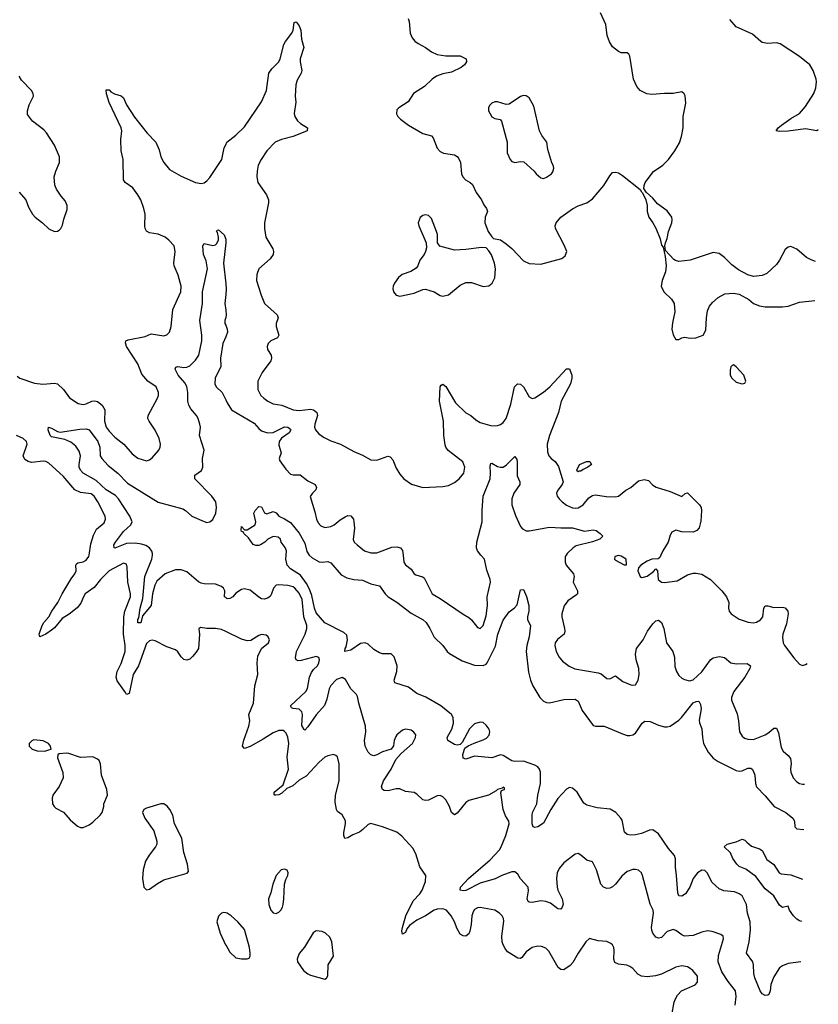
# Model space of a CAD drawing. Header units: inches. Extents: x 1839270 to 1929235, y 762242 to 910350.
# Tile 361 of 362: x 1918568 to 1924120, y 896875 to 903723. Entities that reach past the tile are written whole.
import ezdxf

# ---------------------------------------------------------------- set-up
doc = ezdxf.new("R2010")
doc.units = ezdxf.units.IN
doc.header["$MEASUREMENT"] = 0
for name, color, linetype in [('B9819', 7, 'Continuous'), ('B9829', 7, 'Continuous'), ('B9910', 7, 'Continuous'), ('B9920', 7, 'Continuous')]:
    doc.layers.add(name, color=color, linetype=linetype)

msp = doc.modelspace()

# ---------------------------------------------------------------- linework, layer by layer
at = {"layer": 'B9819', "color": 5}
for points, elevation in [([(1920000, 899468.2), (1919970, 899482.9), (1919930, 899489.6), (1919869.5, 899489.5), (1919824.7, 899495.3), (1919812.7, 899487.3), (1919817.3, 899450), (1919810.2, 899349.8), (1919795.6, 899324.4), (1919770, 899294.5), (1919750, 899276.2), (1919730, 899269.6), (1919710, 899272.3), (1919690, 899292.7), (1919667.2, 899327.2), (1919650, 899339.7), (1919590, 899361.1), (1919510, 899403), (1919490, 899407.8), (1919470, 899403.6), (1919450, 899384.5), (1919393.1, 899230), (1919357.6, 899170), (1919330, 899037.2), (1919310, 899029.3), (1919304.1, 899044.1), (1919244.5, 899124.5), (1919238.5, 899150), (1919245.7, 899190), (1919274.2, 899245.8), (1919300.3, 899330), (1919301.2, 899370), (1919290.4, 899449.6), (1919292.3, 899570), (1919298.4, 899610), (1919337.5, 899710), (1919338.1, 899730), (1919320.6, 899810), (1919314.8, 899914.7), (1919310, 899935.3), (1919290, 899943.7), (1919190, 899890.6), (1919130, 899829.8), (1919086.5, 899773.5), (1919023.7, 899730), (1919010.9, 899710), (1918993.8, 899666.2), (1918967.5, 899632.4), (1918912.3, 899587.8), (1918862.3, 899557.7), (1918810, 899493.2), (1918790, 899477), (1918750, 899449.8), (1918709, 899430), (1918703.6, 899450), (1918725.1, 899510), (1918736.4, 899530), (1918770, 899568.9), (1918791, 899610), (1918833.6, 899670), (1918862.7, 899730), (1918924.7, 899835.3), (1918951.1, 899870), (1918960.2, 899890), (1918957.7, 899930), (1918962.2, 899937.8), (1918973.3, 899946.7), (1919010, 899953.5), (1919030, 899963.7), (1919049.2, 899990), (1919050.6, 900000)], 680), ([(1920000, 899703.7), (1919992.4, 899710), (1919995.1, 899750), (1919984, 899770), (1919970, 899781.5), (1919930, 899797.2), (1919850, 899798.4), (1919830, 899803.6), (1919810, 899814.5), (1919730, 899882.6), (1919690, 899897.9), (1919650, 899896.7), (1919579.6, 899870), (1919521.2, 899818.8), (1919507, 899790), (1919492.2, 899730), (1919482.3, 899650), (1919422.1, 899577.9), (1919410, 899528.2), (1919390, 899529.3), (1919390, 899550.8), (1919396.4, 899563.6), (1919405, 899630), (1919423.2, 899696.8), (1919437.1, 899850), (1919486, 899970), (1919490.1, 900000)], 660), ([(1920000, 897511), (1919986.8, 897513.2), (1919970.8, 897509.2), (1919950, 897488), (1919938.8, 897450), (1919960.7, 897370), (1919998.8, 897290), (1920000, 897288)], 720)]:
    msp.add_lwpolyline(points, dxfattribs=dict(at, elevation=elevation))
at = {"layer": 'B9819', "color": 5, "elevation": 720}
for points in [[(1918666.4, 898713.6), (1918651.6, 898708.4), (1918634, 898690), (1918634, 898670), (1918654, 898650), (1918690, 898638), (1918743.1, 898636.9), (1918770, 898644.7), (1918786, 898650), (1918782, 898670), (1918768, 898690), (1918730, 898708.7)], [(1918890, 898622.7), (1918842.8, 898617.2), (1918832, 898610), (1918831.3, 898590), (1918867.5, 898487.5), (1918870.8, 898450), (1918843, 898390), (1918798.4, 898330), (1918793.7, 898310), (1918796.4, 898270), (1918808, 898250), (1918819.9, 898239.9), (1918872.7, 898212.7), (1918918.5, 898158.6), (1918970, 898113.4), (1918990, 898105.5), (1919010, 898104.4), (1919050, 898123.1), (1919077.4, 898142.6), (1919127.3, 898190), (1919140.7, 898210), (1919153.2, 898250), (1919154, 898270), (1919179, 898330), (1919174.5, 898370), (1919137.6, 898470), (1919130, 898548), (1919121.2, 898570), (1919110, 898581.2), (1919075.9, 898595.9), (1918990, 898592.3), (1918910, 898619.3)], [(1919550, 898269.3), (1919450, 898239.3), (1919431.3, 898230), (1919421, 898210), (1919437.3, 898170), (1919500.7, 898080.7), (1919521, 898010), (1919521, 897990), (1919511, 897970), (1919466.9, 897913.1), (1919442, 897870), (1919425.5, 897810), (1919422, 897750), (1919430.8, 897690.8), (1919450, 897671.3), (1919470, 897676), (1919524.9, 897715.1), (1919570, 897740.4), (1919732.3, 897787.7), (1919742, 897798), (1919735.1, 897850), (1919709.6, 897930), (1919694, 898030), (1919644, 898130), (1919632.7, 898190), (1919612.7, 898230), (1919593.8, 898253.8), (1919570, 898269.2)]]:
    msp.add_lwpolyline(points, close=True, dxfattribs=at)
at = {"layer": 'B9829', "color": 5}
for points, elevation in [([(1923999.1, 897171.2), (1923910, 897158.4), (1923870, 897143.7), (1923850, 897129.3), (1923810, 897066.6), (1923790, 897013.2), (1923785.4, 896970), (1923775.8, 896944.2), (1923770, 896938), (1923750, 896936.2), (1923730, 896947.2), (1923715.8, 896970), (1923678.6, 897058.6), (1923672.3, 897090), (1923670.5, 897150), (1923664.8, 897170), (1923621.5, 897230), (1923638.8, 897310), (1923647.4, 897392.6), (1923646, 897450), (1923628.2, 897510), (1923620.9, 897570), (1923589.8, 897629.8), (1923570, 897644), (1923536.6, 897656.6), (1923463.7, 897663.7), (1923430, 897677.6), (1923382.1, 897722.1), (1923347, 897790), (1923330, 897805.1), (1923310, 897807.3), (1923280.5, 897790), (1923250.4, 897750), (1923225.6, 897690), (1923197.2, 897642.8), (1923172.1, 897627.9), (1923149.9, 897629.9), (1923143.2, 897650), (1923135.2, 897770), (1923126.2, 897830), (1923126, 897886), (1923119.7, 897910), (1923079, 897959), (1923010, 898060.5), (1922969.6, 898089.6), (1922947.5, 898087.5), (1922890, 898064.4), (1922850, 898054.6), (1922810.8, 898050.8), (1922790, 898055.8), (1922772.1, 898072.1), (1922755.7, 898155.7), (1922748, 898170), (1922711.3, 898210), (1922671.8, 898231.8), (1922582.2, 898242.2), (1922510, 898259.7), (1922490, 898274.7), (1922443.1, 898350), (1922410, 898378.3), (1922390, 898382), (1922370, 898371.3), (1922310, 898307.2), (1922259.7, 898230), (1922210, 898136), (1922170, 898109), (1922150, 898104), (1922138, 898110), (1922129.5, 898129.5), (1922130, 898191.3), (1922133.7, 898210), (1922162.4, 898270), (1922169.4, 898330), (1922189.4, 898410), (1922187.5, 898490), (1922182.1, 898510), (1922170, 898527.1), (1922150, 898538.2), (1922070, 898566.3), (1922010, 898563.3), (1921990, 898568.1), (1921930, 898606.1), (1921910.2, 898609.8), (1921850, 898589), (1921730, 898601.2), (1921670, 898579.7), (1921650, 898586.6), (1921648.2, 898611.8), (1921662.3, 898657.7), (1921686, 898674), (1921727.5, 898692.5), (1921790, 898714.4), (1921812.9, 898727.1), (1921832.6, 898747.4), (1921836.8, 898770), (1921830.7, 898789.3), (1921810, 898817.3), (1921790, 898834.2), (1921770, 898838.5), (1921730, 898825.8), (1921694, 898790), (1921643.1, 898696.9), (1921630, 898682.7), (1921610, 898678), (1921590, 898682.9), (1921543.6, 898710), (1921539.7, 898730), (1921571.7, 898788.3), (1921584.1, 898830), (1921580.6, 898870), (1921568.9, 898890), (1921496.4, 898950), (1921391.1, 899011.1), (1921330, 899037.6), (1921270, 899080.5), (1921176, 899110), (1921171.1, 899130), (1921189.2, 899190), (1921191, 899230), (1921171.2, 899291.2), (1921150, 899311.6), (1921090, 899312.9), (1921070, 899320.4), (1921030, 899342.2), (1920990, 899379.7), (1920970, 899389.8), (1920936.2, 899383.8), (1920870, 899339.1), (1920829.2, 899330), (1920829.6, 899349.6), (1920838, 899362), (1920847.8, 899410), (1920841.4, 899441.4), (1920821.9, 899461.9), (1920690, 899528.2), (1920630, 899598), (1920616.8, 899630), (1920597.8, 899717.8), (1920582.7, 899762.7), (1920562.8, 899802.8), (1920519.2, 899859.2), (1920450, 899903.8), (1920426.6, 899930), (1920418.9, 899970), (1920421.3, 900000)], 640), ([(1920579.4, 900000), (1920579.6, 899999.6), (1920600.7, 899980.7), (1920650, 899953.1), (1920670, 899950.3), (1920710, 899955.3), (1920730, 899946.4), (1920803.2, 899863.2), (1920841.5, 899841.5), (1920890, 899830.2), (1920950, 899825.2), (1921010, 899800.2), (1921070, 899784.9), (1921108.9, 899730), (1921130.1, 899710.1), (1921190, 899673.1), (1921290, 899596.5), (1921373.4, 899550), (1921392.9, 899530), (1921420.3, 899490), (1921449.2, 899429.2), (1921510, 899370.4), (1921539.5, 899330), (1921555.5, 899315.5), (1921643, 899263), (1921730, 899233.5), (1921790, 899231.1), (1921810, 899240.7), (1921817.3, 899250), (1921874.7, 899365.3), (1921892.8, 899450), (1921930, 899546.4), (1921970, 899604.2), (1922007.2, 899632.8), (1922025.8, 899654.2), (1922050, 899758), (1922070, 899761), (1922091.7, 899711.7), (1922108.4, 899650), (1922106.7, 899610), (1922097.8, 899570), (1922099, 899550), (1922118.3, 899510), (1922110.6, 899430), (1922093.2, 899370), (1922089.1, 899330), (1922104.2, 899184.2), (1922118, 899130), (1922134.9, 899090), (1922184.4, 899010), (1922210, 898983.1), (1922230, 898973.4), (1922250, 898971.6), (1922350, 898994.2), (1922430, 898998), (1922450, 898983), (1922479.3, 898919.3), (1922555.1, 898815.1), (1922570, 898808.7), (1922630.2, 898810.2), (1922757.5, 898757.5), (1922790, 898745.7), (1922810, 898744.2), (1922830, 898748.5), (1922850, 898761.6), (1922896, 898830), (1922914.8, 898845.2), (1922950, 898842.1), (1923010, 898816.1), (1923050, 898805.4), (1923070, 898804.4), (1923090, 898810.3), (1923150, 898852.2), (1923167.8, 898870), (1923250, 898971.1), (1923270, 898981.5), (1923290, 898983.8), (1923300.7, 898960.7), (1923305.4, 898930), (1923291.5, 898851.5), (1923292.8, 898832.8), (1923310.8, 898790), (1923314, 898730), (1923322, 898690), (1923353.1, 898630), (1923390, 898587.2), (1923423.1, 898563.1), (1923550, 898502.3), (1923570, 898497.3), (1923590, 898500.2), (1923630, 898518), (1923650, 898516.9), (1923659.5, 898510), (1923670, 898495.5), (1923678.5, 898470), (1923683.1, 898410), (1923690, 898388.2), (1923750, 898324.9), (1923812, 898250), (1923893, 898210), (1923943, 898170), (1923953.4, 898150), (1923957.3, 898110), (1923970, 898094.8), (1924018.3, 898091.3)], 640), ([(1921233.8, 900000), (1921239.5, 899950), (1921250, 899930.6), (1921290, 899902.6), (1921310.2, 899870.2), (1921321.7, 899861.7), (1921368.8, 899848.8), (1921380.1, 899840.1), (1921435.5, 899730), (1921490, 899698), (1921650, 899587.9), (1921690, 899566.5), (1921710, 899548.8), (1921750, 899496.4), (1921770, 899488.4), (1921790, 899510.7), (1921810, 899577.3), (1921819.8, 899650), (1921818.5, 899710), (1921842, 899810), (1921839.2, 899830), (1921815, 899895.1), (1921799.9, 899970), (1921774.8, 900000)], 660), ([(1922367, 900000), (1922360.3, 899990), (1922359.5, 899950), (1922366, 899930), (1922417, 899870), (1922422.4, 899850), (1922416.5, 899810), (1922446.7, 899750), (1922444.9, 899730), (1922438.1, 899721.9), (1922378, 899682), (1922354.1, 899645.9), (1922337.4, 899590), (1922337.4, 899570), (1922355.8, 899490), (1922357.3, 899470), (1922352.8, 899450), (1922306.8, 899413.2), (1922291.4, 899388.6), (1922288.9, 899370), (1922297.8, 899330), (1922318, 899290), (1922342.4, 899262.4), (1922387.2, 899227.2), (1922428.4, 899208.4), (1922590, 899180.2), (1922610, 899172.6), (1922650, 899140.7), (1922670, 899138.5), (1922710, 899159.1), (1922760.7, 899120.7), (1922817.3, 899097.3), (1922830, 899094.4), (1922850, 899098), (1922868, 899130), (1922874.7, 899170), (1922872.5, 899210), (1922854.8, 899270), (1922848.6, 899310), (1922855.3, 899350), (1922901.8, 899410), (1922932.6, 899470), (1922970, 899521.6), (1922990, 899543), (1923010, 899547.7), (1923030, 899530.6), (1923046.3, 899490), (1923064, 899390), (1923109.3, 899329.3), (1923119.6, 899290), (1923123.6, 899223.6), (1923133.7, 899190), (1923150, 899162.4), (1923170, 899144.2), (1923190, 899133.4), (1923225.3, 899125.3), (1923250, 899132.8), (1923310, 899188.1), (1923370, 899270.4), (1923390, 899284.2), (1923410, 899290.3), (1923433.7, 899293.7), (1923468.2, 899288.2), (1923512, 899250), (1923550, 899243.7), (1923626.2, 899246.2), (1923647.7, 899230), (1923643.7, 899210), (1923610.2, 899150), (1923533.4, 899050), (1923515.6, 899010), (1923515.3, 898990), (1923555.6, 898895.6), (1923566.1, 898846.1), (1923572.6, 898770), (1923590, 898740.4), (1923607.3, 898727.3), (1923630, 898720.3), (1923670, 898716.5), (1923750.5, 898749.5), (1923775.4, 898764.6), (1923810, 898796.4), (1923830, 898795.5), (1923843.9, 898763.9), (1923860.8, 898660.8), (1923875.5, 898635.5), (1923910, 898606.5), (1923925.9, 898585.9), (1923932.2, 898550), (1923926, 898510), (1923928.5, 898490), (1923944.9, 898450), (1923970, 898423.7), (1923990, 898411.8), (1924010, 898406.7), (1924024.9, 898406.2)], 660), ([(1923024.9, 900000), (1923017.3, 899982.7), (1923006, 899974), (1922962, 899970), (1922930, 899957.6), (1922886, 899930), (1922871, 899910), (1922864.7, 899890), (1922881, 899850), (1922890, 899844), (1922904.9, 899844.9), (1922930, 899853), (1922974.5, 899885.5), (1922990, 899904.7), (1923001, 899890), (1923007, 899830), (1923030.3, 899810.3), (1923050, 899808.9), (1923139.4, 899820.6), (1923210, 899862.4), (1923250, 899872.7), (1923270, 899874.4), (1923310, 899866.4), (1923370.6, 899830), (1923450.3, 899750.3), (1923480.7, 899710), (1923498.8, 899670), (1923496, 899630), (1923501, 899610), (1923514.8, 899590), (1923570, 899554.9), (1923631.8, 899531.8), (1923670, 899528.9), (1923690, 899533.7), (1923718, 899550), (1923733.6, 899570), (1923740.9, 899630), (1923750, 899646), (1923770, 899645.5), (1923810, 899634), (1923870, 899637.1), (1923890, 899633), (1923908, 899610), (1923910.3, 899590), (1923898.7, 899521.3), (1923872.4, 899450), (1923870.4, 899429.6), (1923876.4, 899390), (1923885.5, 899370), (1923950, 899284.7), (1923990, 899242), (1924010, 899232), (1924030, 899238), (1924042.4, 899245.7)], 680), ([(1923543, 896870), (1923548.9, 896930), (1923543.1, 896970), (1923493.1, 897033.1), (1923450, 897101.8), (1923423.2, 897170), (1923426.2, 897213.8), (1923460.4, 897330), (1923457.6, 897350), (1923441.4, 897361.4), (1923381.1, 897381.1), (1923350, 897385.3), (1923310, 897377.2), (1923250, 897353.6), (1923190, 897349.8), (1923170, 897357.7), (1923130, 897389.7), (1923110, 897394.7), (1923070, 897380.8), (1923030, 897340.2), (1923010, 897334.5), (1922990, 897341.5), (1922969, 897370), (1922961.5, 897390), (1922960.2, 897410), (1922974.8, 897510), (1922971.6, 897530), (1922952.1, 897572.1), (1922898.6, 897770), (1922889.9, 897789.9), (1922870, 897807.4), (1922850, 897812.7), (1922830, 897811.8), (1922790, 897798.5), (1922752.9, 897767.1), (1922710.3, 897710), (1922690, 897692.8), (1922670, 897682), (1922650, 897680.5), (1922627, 897690), (1922608.2, 897710), (1922578.7, 897810), (1922550, 897865.1), (1922510, 897877.6), (1922470, 897913.6), (1922450, 897924.2), (1922430, 897918.4), (1922350, 897858.7), (1922319.3, 897820.7), (1922304.1, 897790), (1922298.9, 897750), (1922303.5, 897690), (1922308.3, 897668.4), (1922338.9, 897610), (1922347.3, 897572.7), (1922340.3, 897550), (1922330, 897537.6), (1922310, 897540.5), (1922258, 897578), (1922225.2, 897590), (1922190, 897594.2), (1922130, 897582.7), (1922110, 897584.9), (1922102.8, 897590), (1922096.8, 897610), (1922104.7, 897664.7), (1922103.5, 897690), (1922050, 897748), (1922030, 897779.7), (1922010, 897796.4), (1921990, 897796.2), (1921919.5, 897770), (1921872.9, 897747.2), (1921770, 897717.8), (1921670, 897667.7), (1921650, 897663.8), (1921630, 897669.7), (1921633.3, 897690), (1921688.2, 897750), (1921839.2, 897880.8), (1921904.7, 897950), (1921915.2, 897970), (1921947.7, 898050), (1921971.1, 898130), (1921967.3, 898150), (1921945.2, 898185.2), (1921930, 898229), (1921914.5, 898330), (1921913.2, 898346.8), (1921918, 898362), (1921938, 898370), (1921938, 898378), (1921930, 898386), (1921922, 898378), (1921890, 898368.7), (1921880.7, 898359.3), (1921826, 898330), (1921690, 898292.1), (1921670, 898278.3), (1921610, 898204.7), (1921590, 898194), (1921570, 898209.4), (1921556.4, 898250), (1921530, 898297.6), (1921510, 898317.6), (1921490, 898327.6), (1921470, 898325.6), (1921410, 898295.6), (1921390, 898291.6), (1921370, 898297.6), (1921330, 898337.6), (1921310, 898348.2), (1921250, 898355.4), (1921210, 898373.3), (1921186, 898374), (1921130, 898360.5), (1921101.3, 898361.3), (1921089.6, 898369.6), (1921084.2, 898390), (1921098, 898430), (1921151.1, 898510), (1921182.5, 898577.5), (1921220.1, 898619.9), (1921298.9, 898690), (1921320.5, 898730), (1921320.9, 898750), (1921307.7, 898767.7), (1921290, 898780.9), (1921250, 898789.3), (1921230, 898780.9), (1921190.7, 898750), (1921182.5, 898737.5), (1921170.5, 898710), (1921167.1, 898672.9), (1921151, 898649), (1921090, 898632.3), (1921050, 898609.5), (1921030, 898604.5), (1921009.7, 898609.7), (1920990, 898629.4), (1920968.7, 898670), (1920965, 898710), (1920975, 898770), (1920972, 898810), (1920925, 898970), (1920916.8, 899016.8), (1920909.6, 899030), (1920870, 899069.6), (1920834, 899134), (1920810, 899147.8), (1920770, 899133.7), (1920730, 899093.6), (1920720.2, 899070), (1920703.5, 898996.5), (1920686.6, 898953.4), (1920630, 898887.6), (1920570, 898804), (1920550, 898781.6), (1920545.5, 898785.5), (1920530, 898815.3), (1920534.1, 898890), (1920530.5, 898910.5), (1920510, 898927.1), (1920470, 898931.6), (1920458, 898938), (1920451.6, 898950), (1920557, 899050), (1920568.4, 899071.6), (1920582.5, 899150), (1920596.1, 899183.9), (1920610, 899204), (1920639.3, 899230), (1920648.7, 899250), (1920652, 899272), (1920648.2, 899288.2), (1920630, 899295.1), (1920525.4, 899265.4), (1920503.6, 899263.6), (1920489.2, 899270), (1920485.4, 899285.4), (1920491.9, 899330), (1920551.8, 899450), (1920563.6, 899490), (1920563.6, 899510), (1920542.6, 899570), (1920530.6, 899690), (1920510, 899734), (1920481, 899770), (1920470, 899777.8), (1920431.6, 899788.4), (1920370, 899793.6), (1920350.2, 899789.8), (1920331.3, 899768.7), (1920319.1, 899730), (1920308.5, 899711.5), (1920290, 899698.7), (1920270, 899692.8), (1920250, 899695.3), (1920230, 899706), (1920170, 899754.7), (1920130, 899765.7), (1920110, 899759.1), (1920070, 899734.7), (1920048.7, 899710), (1920030, 899696.8), (1920010, 899695.3), (1920000, 899703.7)], 660), ([(1923101.5, 896801.5), (1923118.2, 896890), (1923126.5, 896913.5), (1923140.9, 896939.1), (1923169.8, 896970.2), (1923263.7, 897010), (1923279.5, 897030), (1923279.5, 897070), (1923247, 897110), (1923222.7, 897130), (1923210, 897136.9), (1923170, 897142.4), (1923130, 897133), (1923030, 897085.6), (1922987.4, 897072.6), (1922930, 897065.7), (1922890, 897071.5), (1922864.2, 897084.2), (1922830, 897123.7), (1922810, 897138.4), (1922788, 897148), (1922730, 897153.6), (1922706.1, 897166.1), (1922698, 897190), (1922701.1, 897250), (1922697.4, 897270), (1922688.4, 897288.5), (1922677.8, 897297.8), (1922650, 897311.3), (1922590, 897316.2), (1922530, 897333.2), (1922504.9, 897310), (1922450.5, 897230), (1922414.4, 897165.6), (1922394.4, 897145.6), (1922350, 897116.2), (1922330, 897117), (1922311.3, 897131.3), (1922245.5, 897245.5), (1922224.9, 897264.9), (1922196.6, 897276.6), (1922170, 897280.5), (1922130, 897271.5), (1922090, 897240.7), (1922059.5, 897200.5), (1922050, 897195.1), (1922030, 897195.6), (1921960.2, 897240.2), (1921942.4, 897262.4), (1921929.4, 897289.4), (1921922.8, 897310), (1921920.1, 897350), (1921932.7, 897452.7), (1921931.2, 897471.2), (1921922.7, 897490), (1921904.7, 897510), (1921870, 897530.8), (1921770, 897549.7), (1921750, 897546.6), (1921730, 897534.3), (1921720.5, 897519.5), (1921711.2, 897490), (1921706.4, 897430), (1921697, 897383), (1921690, 897364.5), (1921670, 897349.6), (1921650, 897351.5), (1921630, 897362.9), (1921610, 897399.5), (1921590.5, 897450), (1921567, 897490), (1921534, 897530), (1921510, 897538.3), (1921470, 897536.8), (1921450, 897531.2), (1921390.1, 897489.9), (1921330, 897461.6), (1921277.1, 897422.8), (1921260.1, 897399.9), (1921250, 897374), (1921230, 897362.9), (1921225.2, 897385.2), (1921228.1, 897410), (1921253.1, 897490), (1921304.2, 897595.8), (1921350, 897644.6), (1921365.3, 897670), (1921388.3, 897730), (1921391.6, 897770), (1921350.7, 897830.7), (1921322.1, 897922.1), (1921301.1, 897961.1), (1921225.3, 898045.3), (1921190, 898072.9), (1921090, 898109.8), (1921010, 898133.5), (1920990, 898126), (1920954.4, 898090), (1920930, 898072.4), (1920885, 898055), (1920850, 898032.1), (1920828.1, 898028.1), (1920822, 898050), (1920822.3, 898070), (1920832.5, 898130), (1920832, 898152), (1920810, 898192), (1920777.2, 898217.2), (1920770, 898229), (1920762, 898282), (1920764.1, 898330), (1920788.4, 898430), (1920788, 898548), (1920776.6, 898596.6), (1920766.6, 898606.6), (1920750, 898612.7), (1920710, 898603.6), (1920690, 898593.6), (1920650, 898559.6), (1920559, 898461), (1920510, 898433), (1920466.1, 898393.9), (1920424.1, 898375.9), (1920390, 898343.4), (1920370, 898333.1), (1920349, 898329), (1920342, 898330), (1920337.2, 898337.2), (1920337.4, 898350), (1920399.4, 898400.6), (1920436.7, 898510), (1920426.9, 898593.1), (1920437.9, 898690), (1920432.1, 898732.1), (1920420.2, 898760.2), (1920410, 898773.7), (1920398.9, 898778.9), (1920370, 898780.2), (1920330, 898763.4), (1920261.5, 898718.5), (1920170, 898667.9), (1920130, 898655.4), (1920116.4, 898670), (1920126.7, 898713.3), (1920162, 898810), (1920166.8, 898846.8), (1920160.7, 898890), (1920193, 898970), (1920203.7, 899090), (1920223.7, 899170), (1920218.5, 899250), (1920224.4, 899295.6), (1920249.6, 899350.4), (1920298, 899390), (1920303.7, 899410), (1920296, 899430), (1920282, 899442), (1920250, 899446.6), (1920230, 899440.9), (1920175.2, 899404.8), (1920150, 899403.7), (1920110, 899414.5), (1920000, 899468.2)], 680), ([(1924004.9, 897451.9), (1923990, 897455.4), (1923970, 897467.1), (1923948.3, 897490), (1923919.5, 897530), (1923910, 897557.2), (1923870, 897549.2), (1923850, 897564), (1923809.7, 897630), (1923750, 897678.5), (1923684.5, 897764.5), (1923616.2, 897816.2), (1923570, 897832.7), (1923552.7, 897850), (1923526.6, 897890), (1923509.3, 897929.3), (1923466, 897970), (1923486, 897990), (1923550, 898006), (1923590, 898024.7), (1923610, 898018), (1923622, 898002), (1923656.1, 897976.1), (1923710, 897956.4), (1923730, 897944), (1923763, 897883), (1923810, 897847.7), (1923848.2, 897790), (1923862.2, 897782.2), (1923930, 897774.9), (1924010, 897746.4), (1924011.1, 897746.2)], 620), ([(1920000, 897288), (1920030, 897238.8), (1920070, 897198.8), (1920109.3, 897190.7), (1920150, 897191), (1920163.1, 897196.9), (1920169.2, 897210.8), (1920169.3, 897230.7), (1920164.5, 897270), (1920130, 897395.3), (1920085.2, 897450), (1920037.2, 897490), (1920010, 897509.3), (1920000, 897511)], 720)]:
    msp.add_lwpolyline(points, dxfattribs=dict(at, elevation=elevation))
for points, elevation in [([(1922730, 899996.9), (1922704.9, 899990), (1922703, 899970), (1922710, 899963), (1922770, 899931.3), (1922787.3, 899932.7), (1922785.2, 899970), (1922750, 899993)], 680), ([(1920410, 897815.3), (1920384.7, 897810), (1920351, 897770), (1920327.3, 897710), (1920314.8, 897650), (1920298.8, 897610), (1920300.7, 897570), (1920314.8, 897530), (1920330, 897511), (1920350, 897507.3), (1920370, 897516), (1920384, 897530), (1920395.1, 897550), (1920399.3, 897570), (1920405.2, 897610), (1920409, 897710), (1920417.5, 897742.5), (1920433.2, 897770), (1920435.3, 897790), (1920428.4, 897808.4)], 720), ([(1920630, 897385.2), (1920608.4, 897371.6), (1920547.9, 897272.1), (1920510, 897228.7), (1920497.3, 897190), (1920498.8, 897170), (1920542, 897110), (1920570, 897088), (1920590, 897078), (1920690, 897051.3), (1920702, 897058), (1920710, 897074), (1920712.7, 897150), (1920749.4, 897210), (1920738.4, 897310), (1920723.3, 897343.3), (1920694, 897370), (1920670, 897382.7)], 720)]:
    msp.add_lwpolyline(points, close=True, dxfattribs=dict(at, elevation=elevation))
at = {"layer": 'B9910', "color": 5}
for points, elevation in [([(1918563.4, 902523.4), (1918610.6, 902470), (1918630, 902418), (1918657.3, 902370), (1918674.8, 902350), (1918727.3, 902310), (1918770, 902267.7), (1918810, 902250.8), (1918830, 902251), (1918842, 902258), (1918854, 902270), (1918866.6, 902293.4), (1918874.5, 902334.5), (1918897, 902403), (1918899.1, 902430), (1918884.1, 902464.1), (1918855.8, 902495.8), (1918823.3, 902543.3), (1918812.8, 902572.8), (1918808.2, 902630), (1918819.8, 902670), (1918845.7, 902730), (1918845.7, 902770), (1918809.8, 902849.8), (1918755.3, 902935.3), (1918735.8, 902955.8), (1918657.2, 903017.2), (1918623.3, 903063.3), (1918622, 903090), (1918634, 903130), (1918662.9, 903190), (1918660.7, 903210), (1918649.5, 903230), (1918581.3, 903301.3), (1918563.5, 903330)], 720), ([(1918550, 901243.8), (1918570, 901228.7), (1918670, 901195.8), (1918728.7, 901188.7), (1918810, 901194.7), (1918830, 901190.2), (1918871.7, 901151.7), (1918914, 901094), (1918974.1, 901054.1), (1919010, 901047.2), (1919030, 901050.3), (1919070, 901069.1), (1919090, 901071.5), (1919110, 901066.7), (1919141.9, 901041.9), (1919159.7, 901010), (1919157.2, 900930), (1919170.2, 900890), (1919190, 900861.5), (1919230, 900819.6), (1919291.1, 900771.1), (1919350, 900703), (1919390, 900673.4), (1919450, 900656), (1919470, 900661), (1919490, 900674.8), (1919535.1, 900730), (1919544.5, 900750), (1919547.3, 900770), (1919538.4, 900810), (1919510, 900869), (1919467, 900930), (1919459.5, 900950), (1919460.9, 900970), (1919525.2, 901090), (1919532, 901110), (1919531.8, 901130), (1919515.6, 901170), (1919459.7, 901210), (1919418, 901258), (1919389.7, 901330), (1919311.2, 901450), (1919303.5, 901476.5), (1919307, 901490), (1919322.8, 901497.2), (1919440.1, 901519.9), (1919483, 901537), (1919570, 901525), (1919589.9, 901530.1), (1919600.5, 901539.5), (1919610, 901550.4), (1919621.8, 901590), (1919632.3, 901707.7), (1919687.8, 901830), (1919689.6, 901870), (1919670, 901945.2), (1919642.6, 902010), (1919640.4, 902030), (1919649.8, 902110), (1919640.9, 902150), (1919605.1, 902190), (1919578.7, 902210), (1919530, 902230.8), (1919470, 902239.7), (1919450, 902251.6), (1919439.8, 902270), (1919437.3, 902290), (1919440.2, 902370), (1919431.9, 902410), (1919410.3, 902470.3), (1919390, 902505.5), (1919353.4, 902553.4), (1919300.7, 902590), (1919290, 902609.2), (1919286.2, 902750), (1919273.8, 902810), (1919270.8, 902890), (1919277.4, 902950), (1919273.6, 902970), (1919190, 903147.3), (1919172.5, 903207.5), (1919170, 903234), (1919190, 903235.5), (1919202, 903222), (1919226.7, 903206.7), (1919272.8, 903192.8), (1919290, 903179.1), (1919311.3, 903130), (1919365.5, 903045.5), (1919454.1, 902934.1), (1919514.4, 902870), (1919538, 902818), (1919550, 902768), (1919570.3, 902730), (1919610, 902681.1), (1919690, 902634.9), (1919790, 902590.3), (1919830, 902584.6), (1919850, 902588.9), (1919870, 902602.8), (1919890, 902624.7), (1919972.4, 902750), (1919990, 902832), (1920000, 902853.1)], 680), ([(1919490.1, 900000), (1919491.4, 900010), (1919486.9, 900026.9), (1919469.9, 900049.9), (1919445.6, 900065.6), (1919415.7, 900075.7), (1919370, 900083.2), (1919310, 900079.5), (1919230, 900047.6), (1919223.7, 900050), (1919222, 900070), (1919234.8, 900090), (1919290, 900162.7), (1919341.2, 900210), (1919348.9, 900230), (1919334.8, 900270), (1919254.7, 900390), (1919234.1, 900414.1), (1919170, 900452.3), (1919099.1, 900519.1), (1919010, 900569.9), (1918991.2, 900590), (1918982, 900610), (1918980.4, 900630), (1918990.7, 900690.7), (1918981.4, 900721.4), (1918958, 900758), (1918924.1, 900784.1), (1918882.2, 900802.2), (1918790, 900820.9), (1918780.9, 900830), (1918767, 900870), (1918768.7, 900890), (1918790, 900882.8), (1918830, 900858), (1918850, 900854.9), (1918985.3, 900874.7), (1919030, 900876.4), (1919050, 900871), (1919111, 900790), (1919124.2, 900750), (1919127.7, 900690), (1919138.2, 900670), (1919182, 900622), (1919250, 900569.2), (1919318.5, 900498.5), (1919530, 900366.9), (1919701.6, 900321.6), (1919721, 900310), (1919765.2, 900270), (1919850, 900232.8), (1919870, 900227.2), (1919889.7, 900230.3), (1919910, 900247.7), (1919931.2, 900290), (1919935.8, 900330), (1919930.9, 900370), (1919903.4, 900410), (1919784.7, 900530), (1919785.5, 900554.5), (1919832.4, 900587.6), (1919842, 900610), (1919838.6, 900670), (1919850.5, 900730), (1919817.7, 900830), (1919823.8, 900890), (1919820.7, 900910), (1919807.8, 900950), (1919796.2, 900970), (1919757.2, 901017.2), (1919743.2, 901043.2), (1919738, 901070), (1919737.8, 901130), (1919730, 901172.6), (1919717.1, 901197.1), (1919670.7, 901250), (1919648.4, 901291.6), (1919654.2, 901305.8), (1919668, 901310), (1919710, 901304.5), (1919730, 901306.7), (1919750, 901315.5), (1919790, 901354.2), (1919812.8, 901390), (1919834.6, 901490), (1919835, 901530), (1919821, 901630), (1919837.8, 901750), (1919838.9, 901830), (1919874, 901990), (1919865.3, 902045.3), (1919844.8, 902090), (1919840.7, 902150), (1919850, 902166.8), (1919910, 902152.7), (1919930, 902158), (1919936, 902164), (1919949.6, 902190), (1919949.6, 902210), (1919942.7, 902242.7), (1919935.3, 902250), (1919941.2, 902258.8), (1919950, 902261), (1919990, 902226.8), (1920000, 902196.1)], 660), ([(1920000, 902171.8), (1919984.4, 902030), (1920000, 901884.9)], 660), ([(1920000, 901812.8), (1919993.7, 901750), (1920000, 901702.6)], 660), ([(1920000, 901651.5), (1919995, 901630), (1919995.2, 901610), (1920000, 901598.2)], 660), ([(1920000, 901517.2), (1919980.8, 901470), (1919963.9, 901370), (1919966.5, 901310), (1919926.4, 901230), (1919923.5, 901190), (1919933.8, 901170), (1919976.2, 901130), (1920000, 901079.3)], 660), ([(1919050.6, 900000), (1919062.1, 900077.9), (1919081.1, 900138.9), (1919101.1, 900178.9), (1919155.5, 900224.5), (1919164.2, 900250), (1919162, 900270), (1919112.1, 900370), (1919084.7, 900410), (1919064.4, 900424.4), (1918990, 900434.7), (1918952.2, 900452.2), (1918870, 900548), (1918770, 900638.7), (1918750, 900649.7), (1918730, 900653.5), (1918650, 900644.4), (1918627, 900650), (1918603.9, 900663.9), (1918592, 900690), (1918620.3, 900770), (1918615.6, 900790), (1918591, 900811), (1918545.1, 900830)], 680)]:
    msp.add_lwpolyline(points, dxfattribs=dict(at, elevation=elevation))
at = {"layer": 'B9920', "color": 5}
for points, elevation in [([(1921268.2, 903730), (1921275.3, 903710), (1921283, 903630), (1921296.2, 903596.2), (1921314, 903574), (1921337.6, 903557.6), (1921390, 903530.3), (1921430, 903499.6), (1921470, 903481.3), (1921531.1, 903471.1), (1921630, 903472.2), (1921672, 903450), (1921675.3, 903430), (1921661.3, 903410), (1921637.6, 903390), (1921570, 903358), (1921510, 903345.3), (1921466.7, 903330), (1921435.8, 903310), (1921381.8, 903258.2), (1921304.9, 903210), (1921268.7, 903151.3), (1921204.7, 903110), (1921190, 903095.3), (1921187.5, 903067.5), (1921196, 903050), (1921216, 903030), (1921271, 902990), (1921370, 902930.5), (1921430, 902916), (1921442, 902902), (1921470.4, 902830.3), (1921490, 902807.3), (1921514.6, 902794.6), (1921590, 902782), (1921610, 902770.4), (1921619.1, 902759.1), (1921633.1, 902730), (1921640.3, 902650), (1921649.2, 902629.2), (1921668, 902608), (1921700.7, 902590), (1921715.6, 902575.6), (1921741.3, 902521.3), (1921779.3, 902470), (1921795.6, 902435.6), (1921814, 902410), (1921819.1, 902390), (1921804.9, 902350), (1921800.7, 902310), (1921824.7, 902250), (1921850, 902212), (1921861, 902201), (1921910, 902190.8), (1921950, 902164), (1921990, 902130.5), (1922070, 902046.4), (1922110, 902028.2), (1922190, 902023.1), (1922337.4, 902062.6), (1922359.7, 902080.3), (1922371.6, 902110), (1922355.6, 902150), (1922293.3, 902270), (1922291.6, 902290), (1922297.6, 902310), (1922330.9, 902349.1), (1922410, 902407.4), (1922450, 902428.9), (1922509.8, 902450.2), (1922550, 902477.6), (1922629.9, 902570.1), (1922670, 902637), (1922690, 902659.5), (1922710, 902663.1), (1922730, 902657.6), (1922758.2, 902638.2), (1922881, 902541), (1922890, 902524.7), (1922898.8, 902518.8), (1922921, 902470), (1922930.9, 902430.9), (1922931, 902390), (1922941, 902350), (1922970.6, 902310.6), (1922990, 902272), (1923019.8, 902199.8), (1923030, 902154), (1923042, 902142), (1923056, 902076), (1923063, 902010), (1923057.1, 901970), (1923035.5, 901910), (1923027.7, 901870), (1923046.8, 901830), (1923098.7, 901778.7), (1923118, 901750), (1923123.1, 901690), (1923105.1, 901614.9), (1923102.4, 901570), (1923110.5, 901530.5), (1923130, 901498), (1923150, 901498), (1923170, 901511), (1923190, 901516), (1923228.5, 901508.5), (1923269.6, 901510.4), (1923319, 901530), (1923337.2, 901562.8), (1923342, 901650), (1923350, 901698), (1923362.9, 901730), (1923383.8, 901756.2), (1923422.7, 901790), (1923470, 901816.3), (1923530, 901820.5), (1923570, 901813.4), (1923635.8, 901775.8), (1923670, 901748), (1923712.2, 901732.2), (1923750, 901726), (1923870, 901726), (1923909.6, 901730.4), (1923990, 901758), (1924095.1, 901771.1)], 720), ([(1924100.7, 902041.7), (1924070, 902052.8), (1924038, 902070), (1923970, 902127), (1923930, 902146), (1923910, 902141.2), (1923890, 902124), (1923850.6, 902050), (1923830, 902021.2), (1923763.1, 901956.9), (1923730, 901942.9), (1923670, 901936.2), (1923629.6, 901949.6), (1923564, 901984), (1923518.9, 902018.9), (1923467.3, 902070), (1923430, 902096.9), (1923390, 902104.2), (1923230, 902051.6), (1923150, 902042), (1923127.5, 902047.5), (1923115.6, 902055.6), (1923058, 902118), (1923054, 902150), (1923057.2, 902170), (1923070, 902202), (1923078, 902250), (1923101.3, 902310), (1923104.7, 902330), (1923100.5, 902350), (1923070, 902393.6), (1923001.2, 902441.2), (1922970, 902482), (1922923.1, 902523.1), (1922908, 902548), (1922908.7, 902568.7), (1922917.2, 902590), (1922973.9, 902666.1), (1923038, 902710), (1923078.4, 902750), (1923122, 902810), (1923153.9, 902866.1), (1923169.6, 902910), (1923180.5, 902970), (1923179.6, 903050), (1923198.3, 903141.7), (1923193.3, 903193.3), (1923187, 903207), (1923170, 903221.2), (1923110.4, 903209.6), (1923050, 903209.7), (1922962, 903202), (1922927, 903207), (1922880.7, 903230), (1922858.8, 903258.8), (1922834, 903310), (1922809.2, 903470), (1922802.7, 903482.7), (1922791.3, 903491.3), (1922750, 903493.3), (1922730, 903500.5), (1922690, 903535.1), (1922669, 903569), (1922653.2, 903613.2), (1922643.5, 903690), (1922605.6, 903770)], 720), ([(1924119.8, 902956.6), (1924110, 902949.7), (1924030, 902962.8), (1923910, 902947), (1923850, 902944.7), (1923826, 902950), (1923840.9, 902970), (1923865.1, 902990), (1923930, 903036.5), (1923990, 903070.3), (1924030, 903118.7), (1924089.8, 903210), (1924102, 903250), (1924107.1, 903290), (1924104.8, 903310), (1924083.2, 903370), (1924060.6, 903410), (1923990, 903467.9), (1923854.2, 903554.1), (1923830, 903561), (1923770, 903556.9), (1923730, 903564), (1923719.4, 903570), (1923662.5, 903622.5), (1923550, 903673.1), (1923504.8, 903724.8)], 680), ([(1920000, 902853.1), (1920008, 902870), (1920070, 902919.4), (1920130, 902977.7), (1920250, 903151.7), (1920283.1, 903230), (1920299.7, 903350), (1920320.1, 903379.9), (1920369.7, 903430.3), (1920379.5, 903450), (1920405.4, 903550), (1920415.1, 903570), (1920460.5, 903630), (1920469.6, 903650), (1920476.4, 903703.6), (1920490, 903706.8), (1920510, 903680.7), (1920521.7, 903650), (1920527.8, 903587.8), (1920543.7, 903530), (1920518.4, 903450), (1920517.3, 903430), (1920530.3, 903370), (1920523.7, 903350), (1920496.7, 903303.3), (1920488.3, 903270), (1920483.8, 903190), (1920488.1, 903150), (1920475.6, 903070), (1920479.6, 903050), (1920499.6, 903019.6), (1920520.4, 903000.4), (1920568.2, 902970), (1920565.5, 902950), (1920470, 902910.5), (1920388.4, 902890), (1920344.7, 902870), (1920287.1, 902810), (1920246.5, 902750), (1920225.2, 902710), (1920218.5, 902670), (1920216.9, 902630), (1920223.6, 902590), (1920284.2, 902504.2), (1920298.5, 902470), (1920298.6, 902450), (1920268.9, 902310), (1920268.8, 902271.2), (1920279.1, 902210), (1920327.9, 902130), (1920333.4, 902110), (1920330.2, 902090), (1920310, 902059.7), (1920230.3, 901990), (1920215.6, 901950), (1920213.1, 901910), (1920245.9, 901805.9), (1920270.3, 901750), (1920358.4, 901670), (1920363.7, 901650), (1920350.3, 901610), (1920351.5, 901590), (1920368.8, 901530), (1920360.7, 901510), (1920314.8, 901490), (1920295.5, 901470), (1920287.7, 901450), (1920290.6, 901430), (1920316.3, 901390), (1920319.3, 901370), (1920314.4, 901350), (1920253, 901270), (1920224.4, 901210), (1920224.4, 901150), (1920243.8, 901110), (1920265.5, 901090), (1920293.4, 901070), (1920330, 901052), (1920390, 901041.1), (1920470, 901009.2), (1920510, 901005.8), (1920590, 901015), (1920610.7, 901010.7), (1920634.7, 900990), (1920638.4, 900970), (1920619.7, 900910), (1920618.6, 900890), (1920625.2, 900870), (1920645.7, 900845.7), (1920680.6, 900820.6), (1920730, 900794.3), (1920797.3, 900770), (1920890, 900719.3), (1920950, 900694.4), (1921010, 900662), (1921050, 900659.3), (1921127.7, 900687.7), (1921143.1, 900683.1), (1921161.7, 900661.7), (1921184.8, 900604.8), (1921210, 900562.8), (1921238.8, 900530), (1921292.8, 900492.8), (1921370, 900470.6), (1921510, 900475.5), (1921550, 900483), (1921590, 900503.8), (1921623.7, 900530), (1921656.2, 900570), (1921663.6, 900610), (1921647.9, 900647.9), (1921547.2, 900727.2), (1921531.5, 900750), (1921526.2, 900766.2), (1921517.2, 900830), (1921515.4, 900930), (1921485.5, 901070), (1921491.3, 901168.7), (1921499.1, 901180.9), (1921510, 901188.2), (1921530, 901172.2), (1921597.7, 901057.7), (1921669, 900989), (1921704, 900970), (1921739.9, 900939.9), (1921770, 900922), (1921850, 900898.7), (1921890, 900900.3), (1921910, 900906.7), (1921930, 900920.4), (1921949.7, 900950), (1921982, 901050), (1922008.8, 901170), (1922028.7, 901191.3), (1922050, 901188.7), (1922070, 901170.4), (1922110, 901100.5), (1922130, 901088.2), (1922150, 901093.7), (1922210, 901133.6), (1922253.1, 901170), (1922370, 901293.7), (1922390, 901295.5), (1922406.3, 901250), (1922406.7, 901230), (1922397.7, 901190), (1922332.5, 901070), (1922313.2, 900990), (1922250.2, 900830), (1922235.6, 900770), (1922238, 900718), (1922246.4, 900690), (1922263.8, 900670), (1922290.2, 900650.2), (1922314.6, 900614.6), (1922346.7, 900510), (1922339.3, 900490), (1922308, 900450), (1922300.5, 900430), (1922303.8, 900410), (1922319.3, 900390), (1922338.4, 900370), (1922370, 900347.4), (1922410, 900329), (1922430, 900324.9), (1922450, 900327.8), (1922484.5, 900350), (1922523.5, 900396.5), (1922550, 900413.4), (1922570, 900418), (1922645.8, 900405.8), (1922710, 900404.7), (1922730, 900409.3), (1922782, 900450), (1922817.2, 900470), (1922870, 900516.5), (1922910, 900524), (1922938.7, 900518.7), (1922970, 900485.5), (1922991.7, 900471.7), (1923090, 900441.3), (1923170, 900406), (1923193.4, 900426.6), (1923210, 900433), (1923293.4, 900350), (1923305.7, 900330), (1923308.7, 900310), (1923303.8, 900236.2), (1923290.6, 900190), (1923274.8, 900170), (1923250, 900159.5), (1923170, 900160.9), (1923130, 900173.2), (1923102, 900158), (1923090, 900138), (1923076.3, 900090), (1923038, 900030), (1923024.9, 900000)], 680), ([(1920000, 902196.1), (1920002, 902190), (1920000, 902171.8)], 660), ([(1920000, 901884.9), (1920003.8, 901850), (1920000, 901812.8)], 660), ([(1920000, 901702.6), (1920004.4, 901670), (1920000, 901651.5)], 660), ([(1920000, 901598.2), (1920011.4, 901570), (1920013.4, 901550), (1920000, 901517.2)], 660), ([(1920000, 901079.3), (1920010, 901058), (1920041.5, 901010), (1920196.9, 900916.9), (1920230, 900879), (1920250, 900863.5), (1920290, 900848.5), (1920330, 900851.1), (1920410, 900891.2), (1920433.1, 900890), (1920450, 900874.3), (1920453, 900870), (1920440.9, 900850), (1920388.5, 900811.5), (1920371.5, 900790), (1920370, 900764.7), (1920384.9, 900710), (1920372.7, 900670), (1920375.9, 900655.9), (1920417.3, 900597.3), (1920450, 900563.1), (1920470, 900557), (1920517.2, 900557.2), (1920570, 900514.9), (1920623.1, 900490), (1920631.7, 900470), (1920626.4, 900453.6), (1920602.4, 900430), (1920587.5, 900407.5), (1920619.9, 900299.9), (1920630.4, 900250), (1920642.8, 900222.8), (1920662, 900202), (1920690, 900190.4), (1920730, 900198), (1920754.5, 900210), (1920794.9, 900245.1), (1920830, 900266.4), (1920850, 900274.9), (1920870, 900273.4), (1920888.2, 900250), (1920891.8, 900230), (1920894.4, 900185.6), (1920887.1, 900107.1), (1920893.4, 900090), (1920913, 900070), (1920964.9, 900030), (1921010, 900014.4), (1921050, 900015.8), (1921155.6, 900055.6), (1921190, 900057.6), (1921214.8, 900050), (1921230.3, 900030.3), (1921233.8, 900000)], 660), ([(1921774.8, 900000), (1921749.9, 900029.9), (1921742.9, 900050), (1921746.5, 900090), (1921784.2, 900230), (1921782.2, 900310), (1921789.3, 900410), (1921837.6, 900530), (1921842, 900570), (1921839.6, 900620.4), (1921843.8, 900636.2), (1921850, 900639.3), (1921890, 900616.5), (1921910, 900610.3), (1921930, 900611.7), (1921953, 900627), (1922010, 900686), (1922024.4, 900664.4), (1922027.5, 900647.5), (1922027.4, 900550), (1922043.8, 900510), (1922046, 900490), (1922002.3, 900430), (1921989.1, 900390), (1921988.9, 900350), (1922014.4, 900274.4), (1922050, 900198.8), (1922063, 900183), (1922089, 900169), (1922110, 900168.8), (1922250, 900194.3), (1922330, 900187.9), (1922410, 900188.8), (1922493.6, 900166.4), (1922555.8, 900175.8), (1922576.3, 900170), (1922604, 900150), (1922621, 900130), (1922600.7, 900110), (1922550, 900091.8), (1922435.8, 900064.2), (1922414.6, 900050), (1922373.7, 900010), (1922367, 900000)], 660), ([(1920421.3, 900000), (1920423.7, 900030), (1920413.3, 900053.3), (1920385.2, 900090), (1920382, 900110), (1920364.7, 900124.7), (1920330, 900129), (1920292, 900110), (1920272, 900090), (1920242, 900070), (1920230, 900065.2), (1920210, 900066), (1920190, 900073.2), (1920159.1, 900119.1), (1920126, 900150), (1920120.4, 900160.4), (1920110, 900163.7), (1920106.7, 900173.3), (1920110, 900198), (1920130, 900176), (1920150, 900176), (1920204, 900210), (1920209.4, 900230.6), (1920195.6, 900290), (1920205.6, 900310), (1920230, 900337.3), (1920250, 900334.8), (1920270, 900294), (1920286, 900286), (1920330, 900303.1), (1920350, 900292.4), (1920370, 900270.4), (1920410, 900252.2), (1920450, 900226.4), (1920510, 900152.7), (1920550, 900082.8), (1920565.1, 900025.1), (1920579.4, 900000)], 640)]:
    msp.add_lwpolyline(points, dxfattribs=dict(at, elevation=elevation))
for points, elevation in [([(1922070, 903196), (1922050, 903189.4), (1921970, 903134.5), (1921950, 903132.3), (1921890, 903151.6), (1921870, 903151.5), (1921850, 903142.7), (1921833.2, 903126.8), (1921827.7, 903110), (1921828, 903090), (1921850, 903047.7), (1921870, 903035.5), (1921908.1, 903028.1), (1921916.7, 903016.7), (1921958, 902870), (1921957.1, 902797.1), (1921978.8, 902750), (1921990, 902736), (1922010, 902730.8), (1922050, 902737.3), (1922073.4, 902733.4), (1922144.7, 902670), (1922158, 902650), (1922190, 902622), (1922210, 902618), (1922230, 902626.8), (1922264, 902650), (1922275.3, 902664.7), (1922281.2, 902690), (1922277.2, 902710), (1922267, 902727), (1922239.1, 902819.1), (1922231.5, 902870), (1922198, 902918), (1922182, 902950), (1922142.5, 903122.5), (1922110, 903179), (1922090, 903193.2)], 740), ([(1921390, 902366.6), (1921370, 902360.9), (1921352.8, 902347.2), (1921339.1, 902310), (1921342, 902290), (1921394.8, 902170), (1921396.3, 902136.3), (1921388.4, 902110), (1921379.3, 902090), (1921350.5, 902050), (1921334.9, 902010), (1921324.2, 901995.8), (1921287.3, 901972.7), (1921226.8, 901950), (1921202, 901930), (1921173.4, 901890), (1921164.9, 901870), (1921162, 901850), (1921167.3, 901830), (1921186.2, 901806.2), (1921210, 901800.5), (1921310, 901820.5), (1921370, 901845.5), (1921390, 901848), (1921450, 901830.4), (1921490, 901804.4), (1921510, 901800.4), (1921550, 901808.4), (1921630, 901875.5), (1921670, 901895.5), (1921710, 901894.9), (1921790, 901868.2), (1921830, 901873), (1921851.5, 901890), (1921871.6, 901928.4), (1921874.7, 901990), (1921869.6, 902030), (1921847.6, 902087.6), (1921830, 902115.3), (1921810, 902135.3), (1921778.6, 902138.6), (1921670, 902124.5), (1921590, 902120.7), (1921487.8, 902147.8), (1921472.3, 902170), (1921471.6, 902230), (1921466.6, 902250), (1921430, 902339.3), (1921410, 902360.9)], 720), ([(1923530, 901322), (1923522, 901318), (1923511.1, 901308.9), (1923506.4, 901286.4), (1923506, 901250), (1923518, 901230), (1923550, 901202.8), (1923590, 901191.3), (1923610, 901194), (1923615.3, 901210), (1923601.2, 901250), (1923550, 901308.7)], 720), ([(1922450, 900578), (1922443.1, 900583.1), (1922442, 900590), (1922459, 900630), (1922508.7, 900650), (1922531.3, 900650), (1922542.8, 900630), (1922517.3, 900610), (1922484.4, 900595.6), (1922470, 900583.7), (1922456.9, 900583.1)], 680)]:
    msp.add_lwpolyline(points, close=True, dxfattribs=dict(at, elevation=elevation))

doc.saveas('drawing.dxf')
